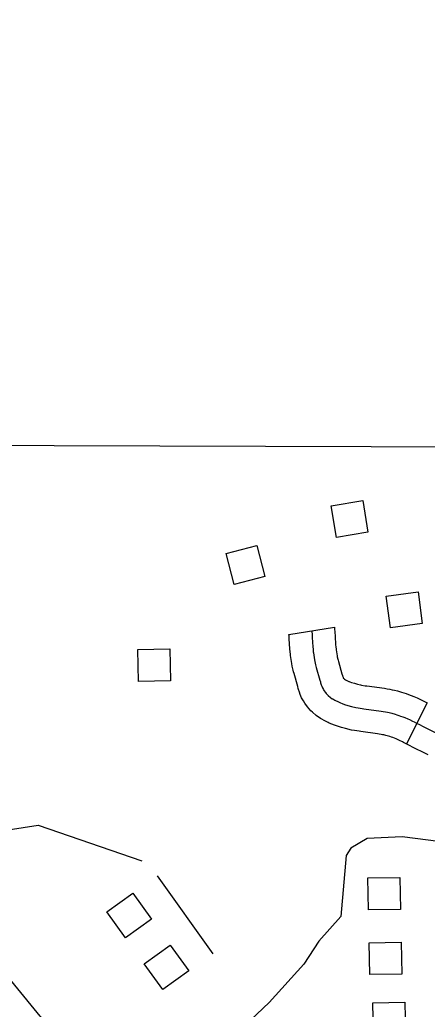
# Model space of a CAD drawing. Extents: x -19 to 366, y -4 to 359.
# Drawn here: x 138.109 to 138.361, y 194.667 to 195.278 of the extents above; entities that cross this region are included whole.
import ezdxf

# ---------------------------------------------------------------- set-up
doc = ezdxf.new("R2010")
doc.units = 0
for name, color, linetype in [('21', 7, 'Continuous'), ('R_Axis Annot', 7, 'Continuous'), ('R_ROW', 7, 'Continuous'), ('R_Temp Easement', 7, 'Continuous'), ('Sheet Fence', 7, 'Continuous')]:
    doc.layers.add(name, color=color, linetype=linetype)

msp = doc.modelspace()

# ---------------------------------------------------------------- linework, layer by layer
at = {"layer": '21'}
for points in [[(138.32093, 194.98084), (138.32416, 194.9614), (138.30465, 194.95815), (138.30142, 194.9776)], [(138.23653, 194.94807), (138.25561, 194.95301), (138.26057, 194.93387), (138.24149, 194.92893)], [(138.33808, 194.90227), (138.33548, 194.92181), (138.35508, 194.92442), (138.35768, 194.90488)], [(138.18249, 194.86916), (138.18214, 194.88887), (138.20191, 194.88922), (138.20226, 194.86951)], [(138.32442, 194.72803), (138.32407, 194.74774), (138.34384, 194.74808), (138.34419, 194.72837)], [(138.17449, 194.71081), (138.163, 194.72683), (138.17907, 194.73835), (138.19056, 194.72233)], [(138.32529, 194.68802), (138.32494, 194.70773), (138.34471, 194.70808), (138.34505, 194.68837)], [(138.19747, 194.67877), (138.18598, 194.69479), (138.20205, 194.70631), (138.21353, 194.69029)], [(138.32751, 194.65097), (138.32716, 194.67068), (138.34693, 194.67103), (138.34728, 194.65132)]]:
    msp.add_lwpolyline(points, close=True, dxfattribs=at)
for points in [[(138.05025, 194.76935), (138.12054, 194.7803), (138.18459, 194.75841)], [(138.19396, 194.74903), (138.22843, 194.70097)]]:
    msp.add_lwpolyline(points, dxfattribs=at)
at = {"layer": 'R_Axis Annot'}
msp.add_lwpolyline([(138.39137, 195.01381), (137.67378, 195.01603)], dxfattribs=at)
at = {"layer": 'R_ROW'}
for p, q in [((138.27534, 194.89818), (138.30341, 194.90258)), ((138.36072, 194.85594), (138.348, 194.83054))]:
    msp.add_line(p, q, dxfattribs=at)
for points in [[(138.30341, 194.90258), (138.30355, 194.90172), (138.30379, 194.89957), (138.30392, 194.89707), (138.30421, 194.89181), (138.30435, 194.89061), (138.30453, 194.88902), (138.30457, 194.88862), (138.30513, 194.88493), (138.30523, 194.8844), (138.30559, 194.88281), (138.30573, 194.88224), (138.30593, 194.88149), (138.30811, 194.87381), (138.30839, 194.8728), (138.30847, 194.87253), (138.30874, 194.87169), (138.3088, 194.87154), (138.30888, 194.87135), (138.30893, 194.87125), (138.30901, 194.87114), (138.30907, 194.87107), (138.30927, 194.87088), (138.30967, 194.87053), (138.31034, 194.87016), (138.31231, 194.86916), (138.31241, 194.86911), (138.31261, 194.86902), (138.31304, 194.86886), (138.31407, 194.8685), (138.31579, 194.86798), (138.31772, 194.86743), (138.31958, 194.86695), (138.32013, 194.86686), (138.32249, 194.86651), (138.3234, 194.86641), (138.33435, 194.86492), (138.336, 194.86464), (138.33764, 194.86433), (138.33918, 194.86402), (138.34046, 194.86373), (138.34238, 194.86326), (138.34493, 194.86255), (138.34638, 194.8621), (138.34781, 194.86162), (138.34918, 194.86115), (138.3508, 194.86054), (138.35239, 194.85991), (138.35451, 194.85901), (138.35583, 194.85838), (138.35786, 194.85741), (138.35908, 194.8568), (138.36069, 194.85595), (138.36072, 194.85594)], [(138.348, 194.83054), (138.34772, 194.83068), (138.34616, 194.8315), (138.3454, 194.83187), (138.34359, 194.83274), (138.34284, 194.8331), (138.34161, 194.83363), (138.3406, 194.83402), (138.3395, 194.83444), (138.33866, 194.83473), (138.3377, 194.83505), (138.3369, 194.83529), (138.33521, 194.83577), (138.33393, 194.83608), (138.33321, 194.83624), (138.33221, 194.83644), (138.331, 194.83667), (138.33008, 194.83683), (138.31982, 194.83822), (138.31873, 194.83835), (138.31591, 194.83877), (138.31389, 194.83908), (138.31026, 194.84001), (138.30774, 194.84073), (138.3053, 194.84147), (138.30341, 194.84213), (138.30178, 194.84274), (138.30025, 194.84343), (138.29954, 194.84378), (138.29704, 194.84506), (138.29572, 194.84578), (138.29484, 194.84623), (138.29226, 194.84801), (138.28993, 194.85006), (138.2889, 194.85107), (138.28784, 194.85216), (138.28676, 194.85342), (138.28515, 194.85566), (138.28428, 194.85709), (138.28321, 194.85911), (138.28238, 194.86107), (138.28186, 194.86247), (138.28135, 194.86407), (138.28111, 194.86485), (138.28076, 194.86611), (138.27854, 194.87397), (138.27826, 194.87503), (138.27797, 194.87611), (138.27741, 194.87862), (138.27711, 194.88017), (138.27637, 194.88509), (138.27628, 194.88604), (138.27613, 194.88736), (138.27589, 194.88935), (138.27555, 194.89555), (138.27546, 194.89722), (138.27538, 194.89792), (138.27534, 194.89818)], [(138.28938, 194.90038), (138.28947, 194.89982), (138.28963, 194.8984), (138.28974, 194.89631), (138.29005, 194.89058), (138.29024, 194.88899), (138.2904, 194.88753), (138.29047, 194.88685), (138.29112, 194.88255), (138.29132, 194.88151), (138.29178, 194.87946), (138.292, 194.87863), (138.29224, 194.87773), (138.29443, 194.86996), (138.29475, 194.86882), (138.29491, 194.8683), (138.2953, 194.86708), (138.29559, 194.8663), (138.29604, 194.86523), (138.29665, 194.86409), (138.297, 194.86351), (138.29794, 194.86221), (138.29835, 194.86173), (138.29899, 194.86107), (138.2996, 194.86047), (138.30101, 194.85924), (138.30215, 194.85845), (138.30239, 194.85833), (138.30369, 194.85761), (138.30592, 194.85647), (138.30633, 194.85627), (138.3072, 194.85588), (138.30823, 194.85549), (138.30969, 194.85499), (138.31177, 194.85436), (138.31399, 194.85372), (138.31673, 194.85301), (138.31802, 194.85282), (138.32061, 194.85243), (138.32161, 194.85231), (138.33221, 194.85087), (138.3335, 194.85066), (138.33493, 194.85039), (138.33619, 194.85013), (138.33719, 194.8499), (138.33879, 194.84951), (138.34092, 194.84892), (138.34204, 194.84857), (138.34324, 194.84818), (138.34434, 194.84779), (138.3457, 194.84728), (138.347, 194.84677), (138.34868, 194.84605), (138.34971, 194.84556), (138.35163, 194.84464), (138.35262, 194.84415), (138.35421, 194.84332), (138.3563, 194.84227), (138.35781, 194.84152), (138.36611, 194.83741)], [(138.348, 194.83054), (138.34997, 194.82955), (138.35151, 194.82879), (138.35978, 194.82469), (138.36111, 194.82402)], [(138.1594, 194.6257), (138.15918, 194.62586), (138.15708, 194.62744), (138.15349, 194.63023), (138.15249, 194.63103), (138.14882, 194.63414), (138.14749, 194.63528), (138.14671, 194.63597), (138.14349, 194.63897), (138.14027, 194.64214), (138.13885, 194.64357), (138.13636, 194.64622), (138.1321, 194.6508), (138.12942, 194.6537), (138.12482, 194.65882), (138.12174, 194.66239), (138.10606, 194.68151), (138.10277, 194.68556), (138.09403, 194.69631)]]:
    msp.add_lwpolyline(points, dxfattribs=at)
at = {"layer": 'R_Temp Easement'}
msp.add_lwpolyline([(138.37563, 194.76933), (138.34518, 194.77324), (138.32366, 194.77211), (138.31356, 194.76625), (138.31062, 194.76164), (138.3075, 194.72402), (138.29379, 194.70861), (138.28459, 194.69441), (138.26309, 194.6709), (138.2367, 194.64578)], dxfattribs=at)
at = {"layer": 'Sheet Fence'}
for points in [[(146.77834, 1.69699), (146.57878, 10.31313), (146.37852, 18.92942), (146.17757, 27.54584), (145.97591, 36.16241), (145.77356, 44.77911), (145.57052, 53.39596), (145.36679, 62.01295), (145.16236, 70.63008), (144.95724, 79.24735), (144.75142, 87.86477), (144.54492, 96.48232), (144.33773, 105.10002), (144.12986, 113.71787), (143.92129, 122.33585), (143.71204, 130.95398), (143.5021, 139.57225), (143.29148, 148.19067), (143.08018, 156.80923), (142.8682, 165.42794), (142.65553, 174.04679), (142.44218, 182.66579), (142.22816, 191.28493), (142.01345, 199.90421), (141.79807, 208.52365), (141.58202, 217.14322), (141.36528, 225.76295), (141.14788, 234.38282), (140.9298, 243.00284), (140.71105, 251.623), (140.49162, 260.24332), (140.27153, 268.86377), (140.05077, 277.48438), (139.82934, 286.10514), (139.60724, 294.72604), (139.38447, 303.34709), (139.16105, 311.96829), (138.93695, 320.58964), (138.7122, 329.21114), (138.48678, 337.83278), (138.2607, 346.45458)], [(139.44064, 1.53154), (139.25106, 10.14733), (139.06082, 18.76327), (138.86992, 27.37935), (138.67836, 35.99557), (138.48613, 44.61194), (138.29325, 53.22845), (138.09971, 61.84511), (137.9055, 70.46191), (137.71065, 79.07885), (137.51513, 87.69595), (137.31896, 96.31318), (137.12214, 104.93057), (136.92466, 113.54809), (136.72653, 122.16577), (136.52775, 130.78359), (136.32832, 139.40156), (136.12824, 148.01968), (135.9275, 156.63794), (135.72612, 165.25636), (135.5241, 173.87492), (135.32143, 182.49362), (135.11811, 191.11248), (134.91415, 199.73149), (134.70954, 208.35064), (134.50429, 216.96995), (134.2984, 225.5894), (134.09187, 234.209), (133.8847, 242.82876), (133.6769, 251.44866), (133.46845, 260.06872), (133.25937, 268.68892), (133.04965, 277.30928), (132.8393, 285.92978), (132.62831, 294.55044), (132.41669, 303.17125), (132.20444, 311.79221), (131.99156, 320.41333), (131.77805, 329.0346), (131.56391, 337.65601), (131.34914, 346.27759)], [(0, 189.51617), (7.11214, 189.52059), (14.22427, 189.53386), (21.33637, 189.55597), (28.44845, 189.58693), (35.56048, 189.62672), (42.67245, 189.67537), (49.78436, 189.73285), (56.89619, 189.79918), (64.00793, 189.87436), (71.11958, 189.95838), (78.23111, 190.05124), (85.34253, 190.15294), (92.45381, 190.26349), (99.56495, 190.38288), (106.67593, 190.51112), (113.78675, 190.6482), (120.89739, 190.79412), (128.00785, 190.94888), (135.11811, 191.11248), (142.22816, 191.28493), (149.33799, 191.46621), (156.44759, 191.65634), (163.55694, 191.85531), (170.66605, 192.06312), (177.77489, 192.27977), (184.88345, 192.50526), (191.99173, 192.73959), (199.09971, 192.98276), (206.20739, 193.23477), (213.31474, 193.49561), (220.42177, 193.7653), (227.52845, 194.04382), (234.63479, 194.33118), (241.74076, 194.62738), (248.84635, 194.93241), (255.95157, 195.24628), (263.05638, 195.56898), (270.16079, 195.90052), (277.26478, 196.24089), (284.36834, 196.5901), (291.47147, 196.94814), (298.57414, 197.31501), (305.67635, 197.69072), (312.77809, 198.07525), (319.87934, 198.46862), (326.9801, 198.87082), (334.08035, 199.28185), (341.18009, 199.7017)]]:
    msp.add_spline(points, degree=3, dxfattribs=at)

doc.saveas('drawing.dxf')
